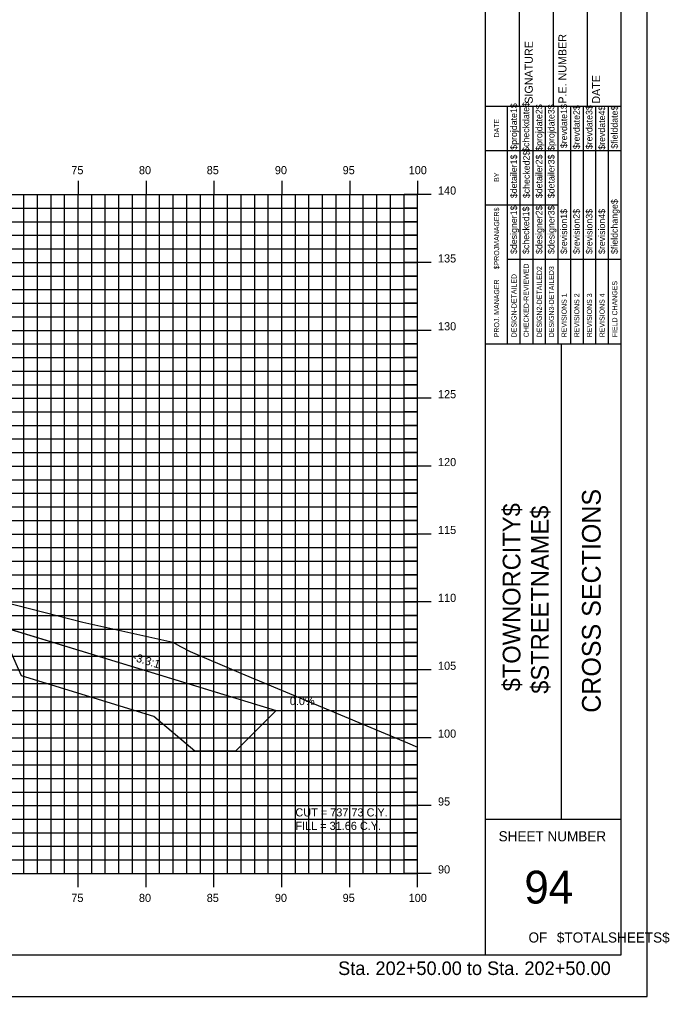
# Model space of a CAD drawing. Extents: x 850598 to 870284, y 366541 to 366651.
# Drawn here: x 866466.3 to 866514.2, y 366541.2 to 366613.1 of the extents above; entities that cross this region are included whole.
import ezdxf

# ---------------------------------------------------------------- set-up
doc = ezdxf.new("R2010")
doc.units = 0
for name, color, linetype in [('ANNOTATION', 7, 'Continuous'), ('BORDER', 7, 'Continuous'), ('D_Drainage_RipRap', 7, 'Continuous'), ('D_Roadway_Centerline', 7, 'Continuous'), ('D_Roadway_SlopeLines', 7, 'Continuous'), ('D_Text_Standard', 7, 'Continuous'), ('H_V ANNOTATION', 7, 'Continuous'), ('HIGHWAY_TITLE', 7, 'Continuous'), ('MAJOR', 7, 'Continuous'), ('MINOR', 7, 'Continuous'), ('PLOT BOUNDARY', 7, 'Continuous'), ('S_Roadway_Centerline', 7, 'Continuous')]:
    doc.layers.add(name, color=color, linetype=linetype)

msp = doc.modelspace()

# ---------------------------------------------------------------- linework, layer by layer
at = {"layer": 'BORDER'}
for p, q in [((866500.612, 366544.225), (866500.612, 366649.225)), ((866510.612, 366544.225), (866510.612, 366649.225)), ((866503.112, 366606.728), (866503.112, 366615.376)), ((866505.612, 366606.728), (866505.612, 366615.376)), ((866508.112, 366606.728), (866508.112, 366615.376)), ((866500.612, 366606.728), (866510.612, 366606.728)), ((866500.612, 366589.228), (866510.612, 366589.228)), ((866506.203, 366554.228), (866506.203, 366589.228)), ((866500.612, 366554.228), (866510.612, 366554.228)), ((866350.612, 366544.225), (866510.612, 366544.225))]:
    msp.add_line(p, q, dxfattribs=at)
for points in [[(866502.227, 366603.478), (866502.227, 366606.728)], [(866503.159, 366589.231), (866503.159, 366606.728)], [(866504.091, 366606.728), (866504.091, 366589.231)], [(866505.023, 366589.231), (866505.023, 366606.728)], [(866505.954, 366589.231), (866505.954, 366606.728)], [(866506.886, 366589.231), (866506.886, 366606.728)], [(866507.818, 366589.231), (866507.818, 366606.728)], [(866508.749, 366589.231), (866508.749, 366606.728)], [(866509.681, 366589.231), (866509.681, 366606.728)], [(866502.228, 366589.231), (866502.228, 366606.022)], [(866500.612, 366603.478), (866510.612, 366603.478)], [(866500.612, 366599.478), (866502.228, 366599.478)], [(866502.227, 366599.478), (866505.953, 366599.478)], [(866502.227, 366595.478), (866510.612, 366595.478)]]:
    msp.add_lwpolyline(points, dxfattribs=at)
at = {"layer": 'D_Drainage_RipRap'}
msp.add_lwpolyline([(866465.574, 366568.225), (866475.332, 366565.241), (866485.194, 366562.225), (866482.194, 366559.225), (866479.194, 366559.225), (866476.194, 366561.791), (866466.436, 366564.775), (866465.574, 366566.725), (866419.007, 366580.966), (866419.007, 366582.466)], close=True, dxfattribs=at)
at = {"layer": 'D_Roadway_Centerline'}
msp.add_lwpolyline([(866355.612, 366590.725), (866374.566, 366584.406), (866377.612, 366581.678), (866378.066, 366584.196), (866378.157, 366584.198), (866378.235, 366584.152), (866378.605, 366583.765), (866378.612, 366583.598), (866384.612, 366583.958), (866395.612, 366584.398), (866406.612, 366584.838), (866410.612, 366584.678), (866412.612, 366584.598), (866419.007, 366582.466), (866465.574, 366568.225), (866475.332, 366565.241), (866485.194, 366562.225), (866489.194, 366562.225)], dxfattribs=at)
at = {"layer": 'D_Roadway_SlopeLines'}
msp.add_lwpolyline([(866419.007, 366582.466), (866485.194, 366562.225), (866485.194, 366562.225)], dxfattribs=at)
at = {"layer": 'MAJOR'}
for p, q in [((866470.612, 366601.227), (866470.612, 366600.225)), ((866470.612, 366601.227), (866470.612, 366600.225)), ((866475.612, 366601.227), (866475.612, 366600.225)), ((866475.612, 366601.227), (866475.612, 366600.225)), ((866480.612, 366601.227), (866480.612, 366600.225)), ((866480.612, 366601.227), (866480.612, 366600.225)), ((866485.612, 366601.227), (866485.612, 366600.225)), ((866485.612, 366601.227), (866485.612, 366600.225)), ((866490.612, 366601.227), (866490.612, 366600.225)), ((866490.612, 366601.227), (866490.612, 366600.225)), ((866495.612, 366601.227), (866495.612, 366600.225)), ((866495.612, 366601.227), (866495.612, 366600.225)), ((866355.612, 366600.225), (866495.612, 366600.225)), ((866355.612, 366600.225), (866495.612, 366600.225)), ((866355.612, 366600.225), (866495.612, 366600.225)), ((866355.612, 366600.225), (866495.612, 366600.225)), ((866470.612, 366550.225), (866470.612, 366600.225)), ((866470.612, 366550.225), (866470.612, 366600.225)), ((866475.612, 366550.225), (866475.612, 366600.225)), ((866475.612, 366550.225), (866475.612, 366600.225)), ((866480.612, 366550.225), (866480.612, 366600.225)), ((866480.612, 366550.225), (866480.612, 366600.225)), ((866485.612, 366550.225), (866485.612, 366600.225)), ((866485.612, 366550.225), (866485.612, 366600.225)), ((866490.612, 366550.225), (866490.612, 366600.225)), ((866490.612, 366550.225), (866490.612, 366600.225)), ((866496.614, 366600.225), (866494.61, 366600.225)), ((866496.614, 366600.225), (866494.61, 366600.225)), ((866495.612, 366550.225), (866495.612, 366600.225)), ((866495.612, 366550.225), (866495.612, 366600.225)), ((866495.612, 366550.225), (866495.612, 366600.225)), ((866495.612, 366550.225), (866495.612, 366600.225)), ((866355.612, 366595.225), (866495.612, 366595.225)), ((866355.612, 366595.225), (866495.612, 366595.225)), ((866496.614, 366595.225), (866494.61, 366595.225)), ((866496.614, 366595.225), (866494.61, 366595.225)), ((866355.612, 366590.225), (866495.612, 366590.225)), ((866355.612, 366590.225), (866495.612, 366590.225)), ((866496.614, 366590.225), (866494.61, 366590.225)), ((866496.614, 366590.225), (866494.61, 366590.225)), ((866355.612, 366585.225), (866495.612, 366585.225)), ((866355.612, 366585.225), (866495.612, 366585.225)), ((866496.614, 366585.225), (866494.61, 366585.225)), ((866496.614, 366585.225), (866494.61, 366585.225)), ((866355.612, 366580.225), (866495.612, 366580.225)), ((866355.612, 366580.225), (866495.612, 366580.225)), ((866496.614, 366580.225), (866494.61, 366580.225)), ((866496.614, 366580.225), (866494.61, 366580.225)), ((866355.612, 366575.225), (866495.612, 366575.225)), ((866355.612, 366575.225), (866495.612, 366575.225)), ((866496.614, 366575.225), (866494.61, 366575.225)), ((866496.614, 366575.225), (866494.61, 366575.225)), ((866355.612, 366570.225), (866495.612, 366570.225)), ((866355.612, 366570.225), (866495.612, 366570.225)), ((866496.614, 366570.225), (866494.61, 366570.225)), ((866496.614, 366570.225), (866494.61, 366570.225)), ((866355.612, 366565.225), (866495.612, 366565.225)), ((866355.612, 366565.225), (866495.612, 366565.225)), ((866496.614, 366565.225), (866494.61, 366565.225)), ((866496.614, 366565.225), (866494.61, 366565.225)), ((866355.612, 366560.225), (866495.612, 366560.225)), ((866355.612, 366560.225), (866495.612, 366560.225)), ((866496.614, 366560.225), (866494.61, 366560.225)), ((866496.614, 366560.225), (866494.61, 366560.225)), ((866355.612, 366555.225), (866495.612, 366555.225)), ((866355.612, 366555.225), (866495.612, 366555.225)), ((866496.614, 366555.225), (866494.61, 366555.225)), ((866496.614, 366555.225), (866494.61, 366555.225)), ((866355.612, 366550.225), (866495.612, 366550.225)), ((866355.612, 366550.225), (866495.612, 366550.225)), ((866355.612, 366550.225), (866495.612, 366550.225)), ((866355.612, 366550.225), (866495.612, 366550.225)), ((866470.612, 366549.223), (866470.612, 366550.225)), ((866470.612, 366549.223), (866470.612, 366550.225)), ((866475.612, 366549.223), (866475.612, 366550.225)), ((866475.612, 366549.223), (866475.612, 366550.225)), ((866480.612, 366549.223), (866480.612, 366550.225)), ((866480.612, 366549.223), (866480.612, 366550.225)), ((866485.612, 366549.223), (866485.612, 366550.225)), ((866485.612, 366549.223), (866485.612, 366550.225)), ((866490.612, 366549.223), (866490.612, 366550.225)), ((866490.612, 366549.223), (866490.612, 366550.225)), ((866496.614, 366550.225), (866494.61, 366550.225)), ((866496.614, 366550.225), (866494.61, 366550.225)), ((866495.612, 366549.223), (866495.612, 366550.225)), ((866495.612, 366549.223), (866495.612, 366550.225))]:
    msp.add_line(p, q, dxfattribs=at)
at = {"layer": 'MINOR'}
for p, q in [((866466.612, 366550.225), (866466.612, 366600.225)), ((866466.612, 366550.225), (866466.612, 366600.225)), ((866467.612, 366550.225), (866467.612, 366600.225)), ((866467.612, 366550.225), (866467.612, 366600.225)), ((866468.612, 366550.225), (866468.612, 366600.225)), ((866468.612, 366550.225), (866468.612, 366600.225)), ((866469.612, 366550.225), (866469.612, 366600.225)), ((866469.612, 366550.225), (866469.612, 366600.225)), ((866471.612, 366550.225), (866471.612, 366600.225)), ((866471.612, 366550.225), (866471.612, 366600.225)), ((866472.612, 366550.225), (866472.612, 366600.225)), ((866472.612, 366550.225), (866472.612, 366600.225)), ((866473.612, 366550.225), (866473.612, 366600.225)), ((866473.612, 366550.225), (866473.612, 366600.225)), ((866474.612, 366550.225), (866474.612, 366600.225)), ((866474.612, 366550.225), (866474.612, 366600.225)), ((866476.612, 366550.225), (866476.612, 366600.225)), ((866476.612, 366550.225), (866476.612, 366600.225)), ((866477.612, 366550.225), (866477.612, 366600.225)), ((866477.612, 366550.225), (866477.612, 366600.225)), ((866478.612, 366550.225), (866478.612, 366600.225)), ((866478.612, 366550.225), (866478.612, 366600.225)), ((866479.612, 366550.225), (866479.612, 366600.225)), ((866479.612, 366550.225), (866479.612, 366600.225)), ((866481.612, 366550.225), (866481.612, 366600.225)), ((866481.612, 366550.225), (866481.612, 366600.225)), ((866482.612, 366550.225), (866482.612, 366600.225)), ((866482.612, 366550.225), (866482.612, 366600.225)), ((866483.612, 366550.225), (866483.612, 366600.225)), ((866483.612, 366550.225), (866483.612, 366600.225)), ((866484.612, 366550.225), (866484.612, 366600.225)), ((866484.612, 366550.225), (866484.612, 366600.225)), ((866486.612, 366550.225), (866486.612, 366600.225)), ((866486.612, 366550.225), (866486.612, 366600.225)), ((866487.612, 366550.225), (866487.612, 366600.225)), ((866487.612, 366550.225), (866487.612, 366600.225)), ((866488.612, 366550.225), (866488.612, 366600.225)), ((866488.612, 366550.225), (866488.612, 366600.225)), ((866489.612, 366550.225), (866489.612, 366600.225)), ((866489.612, 366550.225), (866489.612, 366600.225)), ((866491.612, 366550.225), (866491.612, 366600.225)), ((866491.612, 366550.225), (866491.612, 366600.225)), ((866492.612, 366550.225), (866492.612, 366600.225)), ((866492.612, 366550.225), (866492.612, 366600.225)), ((866493.612, 366550.225), (866493.612, 366600.225)), ((866493.612, 366550.225), (866493.612, 366600.225)), ((866494.612, 366550.225), (866494.612, 366600.225)), ((866494.612, 366550.225), (866494.612, 366600.225)), ((866355.612, 366599.225), (866495.612, 366599.225)), ((866355.612, 366599.225), (866495.612, 366599.225)), ((866495.612, 366599.225), (866494.61, 366599.225)), ((866495.612, 366599.225), (866494.61, 366599.225)), ((866355.612, 366598.225), (866495.612, 366598.225)), ((866355.612, 366598.225), (866495.612, 366598.225)), ((866495.612, 366598.225), (866494.61, 366598.225)), ((866495.612, 366598.225), (866494.61, 366598.225)), ((866355.612, 366597.225), (866495.612, 366597.225)), ((866355.612, 366597.225), (866495.612, 366597.225)), ((866495.612, 366597.225), (866494.61, 366597.225)), ((866495.612, 366597.225), (866494.61, 366597.225)), ((866355.612, 366596.225), (866495.612, 366596.225)), ((866355.612, 366596.225), (866495.612, 366596.225)), ((866495.612, 366596.225), (866494.61, 366596.225)), ((866495.612, 366596.225), (866494.61, 366596.225)), ((866355.612, 366594.225), (866495.612, 366594.225)), ((866355.612, 366594.225), (866495.612, 366594.225)), ((866495.612, 366594.225), (866494.61, 366594.225)), ((866495.612, 366594.225), (866494.61, 366594.225)), ((866355.612, 366593.225), (866495.612, 366593.225)), ((866355.612, 366593.225), (866495.612, 366593.225)), ((866495.612, 366593.225), (866494.61, 366593.225)), ((866495.612, 366593.225), (866494.61, 366593.225)), ((866355.612, 366592.225), (866495.612, 366592.225)), ((866355.612, 366592.225), (866495.612, 366592.225)), ((866495.612, 366592.225), (866494.61, 366592.225)), ((866495.612, 366592.225), (866494.61, 366592.225)), ((866355.612, 366591.225), (866495.612, 366591.225)), ((866355.612, 366591.225), (866495.612, 366591.225)), ((866495.612, 366591.225), (866494.61, 366591.225)), ((866495.612, 366591.225), (866494.61, 366591.225)), ((866355.612, 366589.225), (866495.612, 366589.225)), ((866355.612, 366589.225), (866495.612, 366589.225)), ((866495.612, 366589.225), (866494.61, 366589.225)), ((866495.612, 366589.225), (866494.61, 366589.225)), ((866355.612, 366588.225), (866495.612, 366588.225)), ((866355.612, 366588.225), (866495.612, 366588.225)), ((866495.612, 366588.225), (866494.61, 366588.225)), ((866495.612, 366588.225), (866494.61, 366588.225)), ((866355.612, 366587.225), (866495.612, 366587.225)), ((866355.612, 366587.225), (866495.612, 366587.225)), ((866495.612, 366587.225), (866494.61, 366587.225)), ((866495.612, 366587.225), (866494.61, 366587.225)), ((866355.612, 366586.225), (866495.612, 366586.225)), ((866355.612, 366586.225), (866495.612, 366586.225)), ((866495.612, 366586.225), (866494.61, 366586.225)), ((866495.612, 366586.225), (866494.61, 366586.225)), ((866355.612, 366584.225), (866495.612, 366584.225)), ((866355.612, 366584.225), (866495.612, 366584.225)), ((866495.612, 366584.225), (866494.61, 366584.225)), ((866495.612, 366584.225), (866494.61, 366584.225)), ((866355.612, 366583.225), (866495.612, 366583.225)), ((866355.612, 366583.225), (866495.612, 366583.225)), ((866495.612, 366583.225), (866494.61, 366583.225)), ((866495.612, 366583.225), (866494.61, 366583.225)), ((866355.612, 366582.225), (866495.612, 366582.225)), ((866355.612, 366582.225), (866495.612, 366582.225)), ((866495.612, 366582.225), (866494.61, 366582.225)), ((866495.612, 366582.225), (866494.61, 366582.225)), ((866355.612, 366581.225), (866495.612, 366581.225)), ((866355.612, 366581.225), (866495.612, 366581.225)), ((866495.612, 366581.225), (866494.61, 366581.225)), ((866495.612, 366581.225), (866494.61, 366581.225)), ((866355.612, 366579.225), (866495.612, 366579.225)), ((866355.612, 366579.225), (866495.612, 366579.225)), ((866495.612, 366579.225), (866494.61, 366579.225)), ((866495.612, 366579.225), (866494.61, 366579.225)), ((866355.612, 366578.225), (866495.612, 366578.225)), ((866355.612, 366578.225), (866495.612, 366578.225)), ((866495.612, 366578.225), (866494.61, 366578.225)), ((866495.612, 366578.225), (866494.61, 366578.225)), ((866355.612, 366577.225), (866495.612, 366577.225)), ((866355.612, 366577.225), (866495.612, 366577.225)), ((866495.612, 366577.225), (866494.61, 366577.225)), ((866495.612, 366577.225), (866494.61, 366577.225)), ((866355.612, 366576.225), (866495.612, 366576.225)), ((866355.612, 366576.225), (866495.612, 366576.225)), ((866495.612, 366576.225), (866494.61, 366576.225)), ((866495.612, 366576.225), (866494.61, 366576.225)), ((866355.612, 366574.225), (866495.612, 366574.225)), ((866355.612, 366574.225), (866495.612, 366574.225)), ((866495.612, 366574.225), (866494.61, 366574.225)), ((866495.612, 366574.225), (866494.61, 366574.225)), ((866355.612, 366573.225), (866495.612, 366573.225)), ((866355.612, 366573.225), (866495.612, 366573.225)), ((866495.612, 366573.225), (866494.61, 366573.225)), ((866495.612, 366573.225), (866494.61, 366573.225)), ((866355.612, 366572.225), (866495.612, 366572.225)), ((866355.612, 366572.225), (866495.612, 366572.225)), ((866495.612, 366572.225), (866494.61, 366572.225)), ((866495.612, 366572.225), (866494.61, 366572.225)), ((866355.612, 366571.225), (866495.612, 366571.225)), ((866355.612, 366571.225), (866495.612, 366571.225)), ((866495.612, 366571.225), (866494.61, 366571.225)), ((866495.612, 366571.225), (866494.61, 366571.225)), ((866355.612, 366569.225), (866495.612, 366569.225)), ((866355.612, 366569.225), (866495.612, 366569.225)), ((866495.612, 366569.225), (866494.61, 366569.225)), ((866495.612, 366569.225), (866494.61, 366569.225)), ((866355.612, 366568.225), (866495.612, 366568.225)), ((866355.612, 366568.225), (866495.612, 366568.225)), ((866495.612, 366568.225), (866494.61, 366568.225)), ((866495.612, 366568.225), (866494.61, 366568.225)), ((866355.612, 366567.225), (866495.612, 366567.225)), ((866355.612, 366567.225), (866495.612, 366567.225)), ((866495.612, 366567.225), (866494.61, 366567.225)), ((866495.612, 366567.225), (866494.61, 366567.225)), ((866355.612, 366566.225), (866495.612, 366566.225)), ((866355.612, 366566.225), (866495.612, 366566.225)), ((866495.612, 366566.225), (866494.61, 366566.225)), ((866495.612, 366566.225), (866494.61, 366566.225)), ((866355.612, 366564.225), (866495.612, 366564.225)), ((866355.612, 366564.225), (866495.612, 366564.225)), ((866495.612, 366564.225), (866494.61, 366564.225)), ((866495.612, 366564.225), (866494.61, 366564.225)), ((866355.612, 366563.225), (866495.612, 366563.225)), ((866355.612, 366563.225), (866495.612, 366563.225)), ((866495.612, 366563.225), (866494.61, 366563.225)), ((866495.612, 366563.225), (866494.61, 366563.225)), ((866355.612, 366562.225), (866495.612, 366562.225)), ((866355.612, 366562.225), (866495.612, 366562.225)), ((866495.612, 366562.225), (866494.61, 366562.225)), ((866495.612, 366562.225), (866494.61, 366562.225)), ((866355.612, 366561.225), (866495.612, 366561.225)), ((866355.612, 366561.225), (866495.612, 366561.225)), ((866495.612, 366561.225), (866494.61, 366561.225)), ((866495.612, 366561.225), (866494.61, 366561.225)), ((866355.612, 366559.225), (866495.612, 366559.225)), ((866355.612, 366559.225), (866495.612, 366559.225)), ((866495.612, 366559.225), (866494.61, 366559.225)), ((866495.612, 366559.225), (866494.61, 366559.225)), ((866355.612, 366558.225), (866495.612, 366558.225)), ((866355.612, 366558.225), (866495.612, 366558.225)), ((866495.612, 366558.225), (866494.61, 366558.225)), ((866495.612, 366558.225), (866494.61, 366558.225)), ((866355.612, 366557.225), (866495.612, 366557.225)), ((866355.612, 366557.225), (866495.612, 366557.225)), ((866495.612, 366557.225), (866494.61, 366557.225)), ((866495.612, 366557.225), (866494.61, 366557.225)), ((866355.612, 366556.225), (866495.612, 366556.225)), ((866355.612, 366556.225), (866495.612, 366556.225)), ((866495.612, 366556.225), (866494.61, 366556.225)), ((866495.612, 366556.225), (866494.61, 366556.225)), ((866355.612, 366554.225), (866495.612, 366554.225)), ((866355.612, 366554.225), (866495.612, 366554.225)), ((866495.612, 366554.225), (866494.61, 366554.225)), ((866495.612, 366554.225), (866494.61, 366554.225)), ((866355.612, 366553.225), (866495.612, 366553.225)), ((866355.612, 366553.225), (866495.612, 366553.225)), ((866495.612, 366553.225), (866494.61, 366553.225)), ((866495.612, 366553.225), (866494.61, 366553.225)), ((866355.612, 366552.225), (866495.612, 366552.225)), ((866355.612, 366552.225), (866495.612, 366552.225)), ((866495.612, 366552.225), (866494.61, 366552.225)), ((866495.612, 366552.225), (866494.61, 366552.225)), ((866355.612, 366551.225), (866495.612, 366551.225)), ((866355.612, 366551.225), (866495.612, 366551.225)), ((866495.612, 366551.225), (866494.61, 366551.225)), ((866495.612, 366551.225), (866494.61, 366551.225))]:
    msp.add_line(p, q, dxfattribs=at)
at = {"layer": 'PLOT BOUNDARY'}
msp.add_lwpolyline([(866342.519, 366541.166), (866512.519, 366541.166), (866512.519, 366651.166), (866342.519, 366651.166)], close=True, dxfattribs=at)
at = {"layer": 'S_Roadway_Centerline'}
msp.add_lwpolyline([(866416.958, 366581.919), (866420.574, 366581.954), (866433.191, 366581.954), (866435.884, 366581.402), (866440.804, 366580.639), (866447.598, 366577.302), (866456.558, 366572.419), (866470.944, 366568.741), (866477.576, 366567.255), (866478.151, 366566.93), (866478.867, 366566.578), (866482.598, 366564.986), (866494.866, 366559.852), (866495.612, 366559.529)], dxfattribs=at)

# ---------------------------------------------------------------- texts
at = {"layer": 'ANNOTATION'}
msp.add_text('-3.3:1', height=0.6, rotation=342.99555, dxfattribs=at).set_placement((866474.58, 366565.917))
msp.add_text('0.0%', height=0.6, dxfattribs=at).set_placement((866486.198, 366562.625))
at = {"layer": 'BORDER'}
for s, height, rotation, p in [('SIGNATURE', 0.5906, 90, (866504.092, 366606.92)), ('P.E. NUMBER', 0.59055, 90, (866506.573, 366606.92)), ('DATE', 0.5906, 90, (866509.053, 366606.92)), ('$projdate1$', 0.48455, 90, (866502.935, 366603.529)), ('$checkdate$', 0.48455, 90, (866503.829, 366603.371)), ('$projdate2$', 0.48455, 90, (866504.798, 366603.45)), ('$projdate3$', 0.48455, 90, (866505.693, 366603.45)), ('$revdate1$', 0.4845, 90, (866506.624, 366603.647)), ('$revdate2$', 0.4845, 90, (866507.556, 366603.568)), ('$revdate3$', 0.4845, 90, (866508.488, 366603.568)), ('$revdate4$', 0.4845, 90, (866509.419, 366603.529)), ('$fielddate$', 0.48455, 90, (866510.351, 366603.607)), ('DATE', 0.3714, 90, (866501.616, 366604.434)), ('$checked2$', 0.4845, 90, (866503.867, 366599.963)), ('$detailer1$', 0.48455, 90, (866502.935, 366599.963)), ('$detailer2$', 0.48455, 90, (866504.798, 366599.963)), ('$detailer3$', 0.48455, 90, (866505.693, 366599.963)), ('BY', 0.3714, 90, (866501.616, 366601.163)), ('$fieldchange$', 0.48455, 90, (866510.351, 366595.851)), ('$designer1$', 0.48455, 90, (866502.935, 366595.851)), ('$checked1$', 0.4845, 90, (866503.829, 366595.851)), ('$designer2$', 0.48455, 90, (866504.798, 366595.851)), ('$designer3$', 0.48455, 90, (866505.693, 366595.851)), ('$revision1$', 0.48455, 90, (866506.624, 366595.851)), ('$revision2$', 0.48455, 90, (866507.556, 366595.851)), ('$revision3$', 0.48455, 90, (866508.488, 366595.851)), ('$revision4$', 0.48455, 90, (866509.419, 366595.851)), ('$PROJMANAGER$', 0.37275, 90, (866501.616, 366594.723)), ('CHECKED-REVIEWED', 0.37275, 90, (866503.793, 366589.716)), ('DESIGN-DETAILED', 0.37275, 90, (866502.898, 366589.716)), ('DESIGN2-DETAILED2', 0.37275, 90, (866504.762, 366589.716)), ('DESIGN3-DETAILED3', 0.37275, 90, (866505.656, 366589.716)), ('PROJ. MANAGER', 0.37275, 90, (866501.616, 366589.716)), ('FIELD CHANGES', 0.37275, 90, (866510.315, 366589.716)), ('REVISIONS 1', 0.37275, 90, (866506.588, 366589.716)), ('REVISIONS 2', 0.37275, 90, (866507.52, 366589.716)), ('REVISIONS 3', 0.37275, 90, (866508.451, 366589.716)), ('REVISIONS 4', 0.37275, 90, (866509.383, 366589.716)), ('CROSS SECTIONS', 1.37787, 90, (866509.096, 366562.062)), ('SHEET NUMBER', 0.74527, 360, (866501.577, 366552.592)), ('94', 2.4194, 360, (866503.473, 366548.008)), ('OF', 0.7453, 360, (866503.779, 366545.138)), ('$TOTALSHEETS$', 0.74527, 360, (866505.868, 366545.138))]:
    msp.add_text(s, height=height, rotation=rotation, dxfattribs=at).set_placement(p)
at = {"layer": 'D_Text_Standard'}
for s, p in [('CUT = 737.73 C.Y.', (866486.612, 366554.425)), ('FILL = 31.66 C.Y.', (866486.612, 366553.429))]:
    msp.add_text(s, height=0.6, dxfattribs=at).set_placement(p)
at = {"layer": 'H_V ANNOTATION'}
for s, height, p in [('75', 0.6, (866470.106, 366601.725)), ('80', 0.6, (866475.087, 366601.725)), ('85', 0.6, (866480.079, 366601.725)), ('90', 0.6, (866485.098, 366601.725)), ('95', 0.6, (866490.09, 366601.725)), ('100', 0.6, (866494.953, 366601.725)), ('140', 0.6, (866497.112, 366600.225)), ('135', 0.6, (866497.112, 366595.225)), ('130', 0.6, (866497.112, 366590.225)), ('125', 0.6, (866497.112, 366585.225)), ('120', 0.6, (866497.112, 366580.225)), ('115', 0.6, (866497.112, 366575.225)), ('110', 0.6, (866497.112, 366570.225)), ('105', 0.6, (866497.112, 366565.225)), ('100', 0.6, (866497.112, 366560.225)), ('95', 0.6, (866497.112, 366555.225)), ('90', 0.6, (866497.112, 366550.225)), ('75', 0.6, (866470.106, 366548.125)), ('80', 0.6, (866475.087, 366548.125)), ('85', 0.6, (866480.079, 366548.125)), ('90', 0.6, (866485.098, 366548.125)), ('95', 0.6, (866490.09, 366548.125)), ('100', 0.6, (866494.953, 366548.125)), ('Sta. 202+50.00 to Sta. 202+50.00', 1.0002, (866489.758, 366542.745))]:
    msp.add_text(s, height=height, dxfattribs=at).set_placement(p)
at = {"layer": 'HIGHWAY_TITLE'}
for s, p in [('$TOWNORCITY$', (866503.184, 366563.637)), ('$STREETNAME$', (866505.271, 366563.457))]:
    msp.add_text(s, height=1.30428, rotation=90, dxfattribs=at).set_placement(p)

doc.saveas('drawing.dxf')
